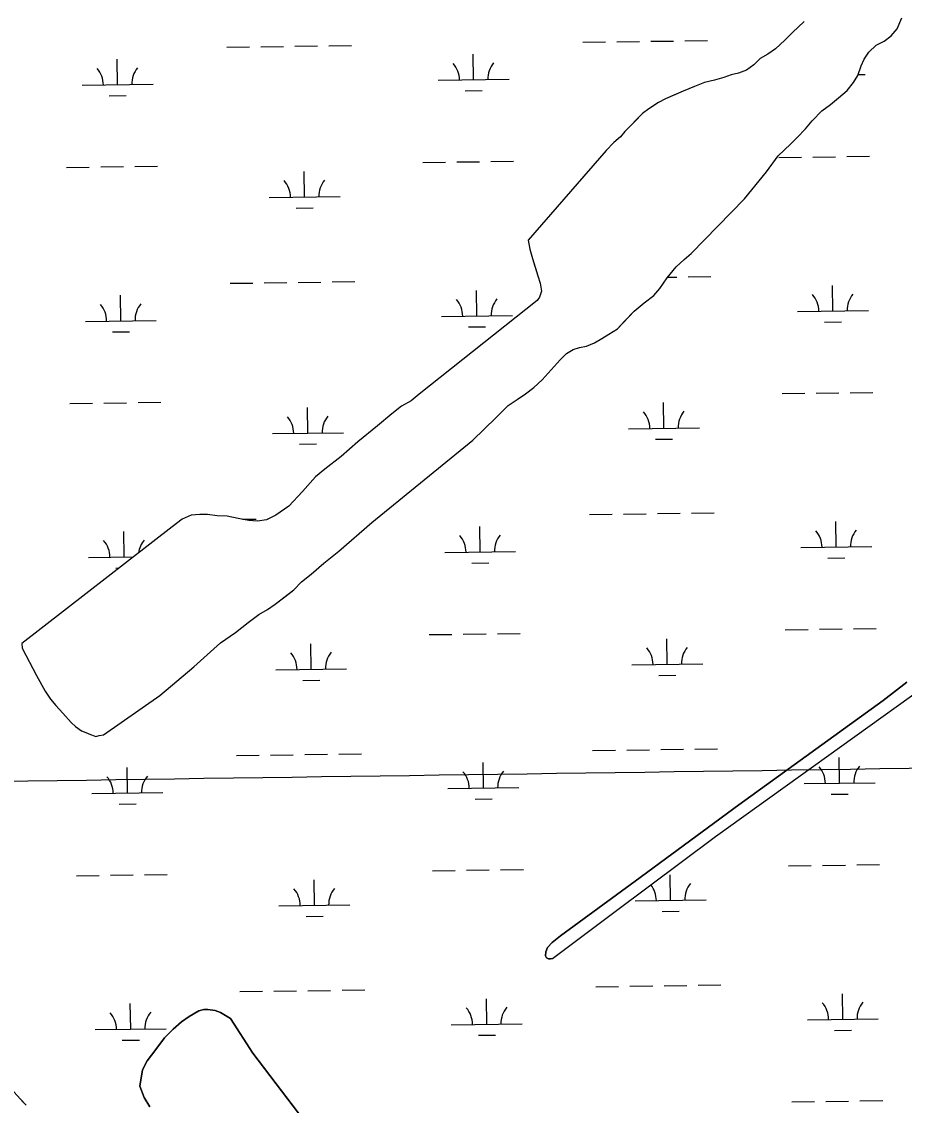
# Model space of a CAD drawing. Extents: x 3767014 to 3805179, y 361544 to 387384.
# Drawn here: x 3800563 to 3801807, y 372976 to 374503 of the extents above; entities that cross this region are included whole.
import ezdxf

# ---------------------------------------------------------------- set-up
doc = ezdxf.new("R2010")
doc.units = 0
for name, color, linetype in [('V-GRID-MAJR', 7, 'Continuous'), ('V-TOPO-SHOR', 7, 'Continuous'), ('V-WETL-SWMP', 7, 'Continuous')]:
    doc.layers.add(name, color=color, linetype=linetype)

msp = doc.modelspace()

# ---------------------------------------------------------------- linework, layer by layer
at = {"layer": 'V-GRID-MAJR'}
msp.add_spline([(3771169.95, 373025.6), (3773820.257, 373061.356), (3779120.863, 373133.445), (3784421.458, 373206.305), (3789722.043, 373279.937), (3795022.617, 373354.339), (3800323.181, 373429.512), (3802973.458, 373467.388)], degree=3, dxfattribs=at)
at = {"layer": 'V-TOPO-SHOR'}
for points in [[(3800825.059, 373808.334), (3800814.147, 373808.209), (3800802.033, 373807.261), (3800789.567, 373801.864), (3800775.145, 373790.786), (3800563.222, 373626.694), (3800563.705, 373619.83), (3800583.948, 373581.665), (3800596.33, 373559.174), (3800603.734, 373547.943), (3800611.512, 373539.14), (3800621.336, 373528.341), (3800632.805, 373515.136), (3800638.93, 373509.547), (3800647.487, 373503.581), (3800653.576, 373501.228), (3800660.074, 373498.471), (3800665.35, 373496.511), (3800667.785, 373495.731), (3800672.215, 373496.995), (3800678.268, 373497.871), (3800758.061, 373553.347), (3800805.695, 373593.503), (3800843.296, 373627.479), (3800864.548, 373642.272), (3800882.575, 373656.218), (3800897.402, 373667.3), (3800909.447, 373674.31), (3800920.674, 373682.117), (3800933.894, 373692.374), (3800946.714, 373702.221), (3800957.495, 373713.661), (3800971.114, 373724.325), (3800989.122, 373739.889), (3801010.352, 373756.702), (3801056.774, 373796.842), (3801198.921, 373912.847), (3801231.298, 373944.339), (3801248.88, 373961.919), (3801261.316, 373970.144), (3801273.346, 373978.367), (3801284.962, 373987.39), (3801296.562, 373998.032), (3801313.726, 374016.82), (3801322.104, 374026.212), (3801331.298, 374035.207), (3801340.526, 374040.972), (3801349.39, 374043.499), (3801359.065, 374045.629), (3801370.329, 374050.205), (3801380.765, 374056.387), (3801390.804, 374062.161), (3801402.839, 374069.978), (3801412.823, 374080.601), (3801426.399, 374094.9), (3801440.413, 374106.377), (3801454.036, 374116.638), (3801462.409, 374126.839), (3801472.747, 374141.506), (3801485.5, 374157.415), (3801497.102, 374167.651), (3801506.709, 374175.845), (3801581.805, 374253.092), (3801612.896, 374291.035), (3801629.208, 374313.45), (3801646.8, 374330.223), (3801655.994, 374339.22), (3801667.973, 374351.885), (3801677.547, 374362.907), (3801691.127, 374376.805), (3801703.149, 374385.835), (3801714.358, 374395.258), (3801726.771, 374405.504), (3801735.53, 374416.921), (3801741.885, 374426.694), (3801746.577, 374440.49), (3801750.511, 374449.831), (3801757.27, 374459.608), (3801767.665, 374469.426), (3801778.917, 374475.214), (3801788.53, 374482.599), (3801796.907, 374492.394), (3801803.599, 374507.828)], [(3801666.24, 374503.021), (3801649.444, 374487.471), (3801638.658, 374476.434), (3801625.456, 374464.564), (3801614.635, 374456.761), (3801604.198, 374450.578), (3801595, 374441.987), (3801584.58, 374434.186), (3801573.715, 374430.02), (3801563.232, 374427.88), (3801552.766, 374424.122), (3801539.878, 374420.337), (3801525.366, 374416.938), (3801511.288, 374411.119), (3801495.597, 374404.877), (3801482.326, 374399.067), (3801470.662, 374394.082), (3801460.621, 374388.714), (3801446.981, 374379.666), (3801438.167, 374373.098), (3801426.98, 374361.654), (3801413.398, 374347.756), (3801407.016, 374340.408), (3801397.815, 374332.22), (3801387.028, 374321.184), (3801276.93, 374194.634), (3801279.498, 374182.133), (3801282.443, 374172.063), (3801284.55, 374164.407), (3801287.905, 374153.94), (3801290.84, 374144.677), (3801293.789, 374134.201), (3801295.939, 374122.911), (3801293.207, 374114.393), (3801289.621, 374109.906), (3801123.407, 373977.861), (3801112.199, 373968.436), (3801098.543, 373961.006), (3801084.927, 373949.936), (3801064.912, 373933.137), (3801036.879, 373910.586), (3801013.27, 373890.108), (3800990.439, 373872.063), (3800977.223, 373861.403), (3800958.869, 373840.581), (3800939.706, 373820.155), (3800921.26, 373807.414), (3800908.402, 373800.799), (3800895.49, 373799.036), (3800883.355, 373799.705), (3800868.368, 373802.767), (3800852.57, 373805.819), (3800838.821, 373806.47), (3800825.059, 373808.334)], [(3801311.33, 373182.975), (3801308.725, 373182.139), (3801305.706, 373182.305), (3801302.671, 373183.88), (3801301.637, 373186.483), (3801301.97, 373192.32), (3801304.518, 373198.181), (3801310.67, 373205.493), (3801322.428, 373214.879), (3801427.947, 373291.511), (3801574.133, 373399.379), (3801777.197, 373546.315), (3801810.888, 373572.242)], [(3801311.33, 373182.975), (3801399.474, 373248.746), (3801541.261, 373354.755), (3801835.702, 373565.889)], [(3800743.804, 372973.573), (3800735.66, 372987.063), (3800729.485, 373002.972), (3800733.618, 373025.793), (3800740.263, 373038.652), (3800752.463, 373054.772), (3800764.264, 373070.89), (3800776.904, 373083.419), (3800788.375, 373093.539), (3800799.074, 373101.251), (3800812.967, 373109.001), (3800819.74, 373110.676), (3800825.733, 373110.746), (3800835.737, 373109.263), (3800843.36, 373106.554), (3800857.436, 373098.325), (3800888.762, 373049.144), (3801013.684, 372885.974)], [(3800471.826, 373092.496), (3800478.531, 373081.996), (3800491.028, 373070.968), (3800500.951, 373058.311), (3800509.667, 373046.439), (3800518.156, 373036.959), (3800525.645, 373027.466), (3800533.338, 373017.978), (3800539.412, 373010.265), (3800545.685, 373002.556), (3800551.753, 372995.441), (3800557.209, 372989.32), (3800561.252, 372984.976), (3800565.495, 372980.235), (3800569.335, 372975.889)]]:
    msp.add_lwpolyline(points, dxfattribs=at)
at = {"layer": 'V-WETL-SWMP'}
for p, q in [((3801666.241, 374503.022), (3801649.444, 374487.471)), ((3801796.906, 374492.394), (3801803.6, 374507.829)), ((3801649.444, 374487.471), (3801638.658, 374476.435)), ((3801778.916, 374475.213), (3801788.531, 374482.598)), ((3801788.531, 374482.598), (3801796.906, 374492.394)), ((3800852.197, 374466.64), (3800884.194, 374467.084)), ((3800900.193, 374467.307), (3800932.19, 374467.751)), ((3800948.188, 374467.973), (3800980.185, 374468.418)), ((3800996.184, 374468.64), (3801028.18, 374469.085)), ((3801354.057, 374473.611), (3801386.054, 374474.056)), ((3801402.052, 374474.278), (3801434.049, 374474.723)), ((3801450.048, 374474.945), (3801482.045, 374475.389)), ((3801498.043, 374475.611), (3801530.04, 374476.056)), ((3801638.658, 374476.435), (3801625.457, 374464.564)), ((3801757.27, 374459.607), (3801767.666, 374469.426)), ((3801767.666, 374469.426), (3801778.916, 374475.213)), ((3801200.185, 374420.727), (3801199.685, 374456.723)), ((3801604.197, 374450.579), (3801595, 374441.986)), ((3801614.634, 374456.761), (3801604.197, 374450.579)), ((3801625.457, 374464.564), (3801614.634, 374456.761)), ((3801750.511, 374449.83), (3801757.27, 374459.607)), ((3800698.325, 374413.756), (3800697.825, 374449.752)), ((3801595, 374441.986), (3801584.581, 374434.187)), ((3801741.885, 374426.694), (3801746.577, 374440.489)), ((3801746.577, 374440.489), (3801750.511, 374449.83)), ((3801150.19, 374420.032), (3801250.18, 374421.421)), ((3801539.878, 374420.338), (3801525.367, 374416.938)), ((3801552.767, 374424.123), (3801539.878, 374420.338)), ((3801563.232, 374427.88), (3801552.767, 374424.123)), ((3801573.716, 374430.021), (3801563.232, 374427.88)), ((3801584.581, 374434.187), (3801573.716, 374430.021)), ((3801735.53, 374416.921), (3801741.885, 374426.694)), ((3801742.417, 374428.259), (3801752.039, 374428.393)), ((3800648.33, 374413.061), (3800748.32, 374414.45)), ((3801188.4, 374405.131), (3801212.398, 374405.464)), ((3801495.597, 374404.877), (3801470.663, 374394.083)), ((3801511.288, 374411.119), (3801495.597, 374404.877)), ((3801525.367, 374416.938), (3801511.288, 374411.119)), ((3801714.358, 374395.258), (3801726.77, 374405.504)), ((3801726.77, 374405.504), (3801735.53, 374416.921)), ((3800686.541, 374398.159), (3800710.538, 374398.493)), ((3801470.663, 374394.083), (3801460.62, 374388.714)), ((3801703.15, 374385.834), (3801714.358, 374395.258)), ((3801446.982, 374379.666), (3801438.166, 374373.098)), ((3801460.62, 374388.714), (3801446.982, 374379.666)), ((3801677.546, 374362.908), (3801691.128, 374376.805)), ((3801691.128, 374376.805), (3801703.15, 374385.834)), ((3801438.166, 374373.098), (3801413.399, 374347.757)), ((3801667.972, 374351.886), (3801677.546, 374362.908)), ((3801413.399, 374347.757), (3801407.016, 374340.409)), ((3801655.993, 374339.22), (3801667.972, 374351.886)), ((3801397.814, 374332.22), (3801387.028, 374321.184)), ((3801407.016, 374340.409), (3801397.814, 374332.22)), ((3801629.209, 374313.451), (3801646.8, 374330.223)), ((3801646.8, 374330.223), (3801655.993, 374339.22)), ((3801387.028, 374321.184), (3801276.93, 374194.633)), ((3801612.895, 374291.035), (3801629.209, 374313.451)), ((3801726.237, 374312.591), (3801758.234, 374313.036)), ((3800626.528, 374297.315), (3800658.524, 374297.759)), ((3800674.523, 374297.982), (3800706.52, 374298.426)), ((3800722.518, 374298.648), (3800754.515, 374299.093)), ((3801128.387, 374304.286), (3801160.384, 374304.731)), ((3801176.383, 374304.953), (3801208.379, 374305.398)), ((3801224.378, 374305.62), (3801256.375, 374306.064)), ((3801630.247, 374311.258), (3801662.244, 374311.702)), ((3801678.242, 374311.925), (3801710.239, 374312.369)), ((3800961.984, 374255.54), (3800961.484, 374291.537)), ((3801581.806, 374253.092), (3801612.895, 374291.035)), ((3800911.989, 374254.846), (3801011.979, 374256.235)), ((3801506.708, 374175.845), (3801581.806, 374253.092)), ((3800950.2, 374239.944), (3800974.197, 374240.278)), ((3801276.93, 374194.633), (3801279.498, 374182.133)), ((3801279.498, 374182.133), (3801282.443, 374172.063)), ((3801497.102, 374167.652), (3801506.708, 374175.845)), ((3801282.443, 374172.063), (3801284.551, 374164.408)), ((3801284.551, 374164.408), (3801290.84, 374144.677)), ((3801485.499, 374157.415), (3801497.102, 374167.652)), ((3801472.748, 374141.506), (3801485.499, 374157.415)), ((3800856.818, 374133.997), (3800888.815, 374134.441)), ((3800904.814, 374134.664), (3800936.811, 374135.108)), ((3800952.809, 374135.33), (3800984.806, 374135.775)), ((3801000.804, 374135.997), (3801032.801, 374136.442)), ((3801290.84, 374144.677), (3801293.789, 374134.202)), ((3801293.789, 374134.202), (3801295.939, 374122.91)), ((3801462.408, 374126.838), (3801472.748, 374141.506)), ((3801473.597, 374142.565), (3801486.665, 374142.746)), ((3801502.664, 374142.969), (3801534.661, 374143.413)), ((3801706.665, 374095.055), (3801706.165, 374131.052)), ((3800702.946, 374081.113), (3800702.446, 374117.109)), ((3801204.806, 374088.084), (3801204.306, 374124.081)), ((3801293.207, 374114.392), (3801289.621, 374109.905)), ((3801295.939, 374122.91), (3801293.207, 374114.392)), ((3801440.414, 374106.378), (3801454.037, 374116.638)), ((3801454.037, 374116.638), (3801462.408, 374126.838)), ((3801289.621, 374109.905), (3801123.407, 373977.861)), ((3801426.399, 374094.901), (3801440.414, 374106.378)), ((3801154.81, 374087.39), (3801254.801, 374088.779)), ((3801402.839, 374069.977), (3801426.399, 374094.901)), ((3801656.67, 374094.361), (3801756.66, 374095.75)), ((3800652.951, 374080.418), (3800752.941, 374081.807)), ((3801193.021, 374072.488), (3801217.019, 374072.821)), ((3801390.804, 374062.161), (3801402.839, 374069.977)), ((3801694.881, 374079.459), (3801718.878, 374079.793)), ((3800691.161, 374065.516), (3800715.159, 374065.85)), ((3801370.329, 374050.205), (3801380.766, 374056.387)), ((3801380.766, 374056.387), (3801390.804, 374062.161)), ((3801331.297, 374035.208), (3801340.527, 374040.972)), ((3801340.527, 374040.972), (3801349.39, 374043.499)), ((3801349.39, 374043.499), (3801359.065, 374045.63)), ((3801359.065, 374045.63), (3801370.329, 374050.205)), ((3801313.725, 374016.82), (3801322.105, 374026.212)), ((3801322.105, 374026.212), (3801331.297, 374035.208)), ((3801296.561, 373998.032), (3801313.725, 374016.82)), ((3801284.962, 373987.391), (3801296.561, 373998.032)), ((3801123.407, 373977.861), (3801112.199, 373968.437)), ((3801261.315, 373970.145), (3801273.345, 373978.366)), ((3801273.345, 373978.366), (3801284.962, 373987.391)), ((3801634.868, 373978.615), (3801666.864, 373979.059)), ((3801682.863, 373979.282), (3801714.86, 373979.726)), ((3801730.858, 373979.948), (3801762.855, 373980.393)), ((3800631.148, 373964.672), (3800663.145, 373965.117)), ((3800679.144, 373965.339), (3800711.141, 373965.783)), ((3800727.139, 373966.006), (3800759.136, 373966.45)), ((3801112.199, 373968.437), (3801098.543, 373961.005)), ((3801231.298, 373944.339), (3801248.88, 373961.919)), ((3801248.88, 373961.919), (3801261.315, 373970.145)), ((3801468.465, 373929.869), (3801467.965, 373965.866)), ((3800966.605, 373922.898), (3800966.105, 373958.894)), ((3801084.928, 373949.937), (3801064.912, 373933.137)), ((3801098.543, 373961.005), (3801084.928, 373949.937)), ((3801064.912, 373933.137), (3801036.88, 373910.587)), ((3801198.922, 373912.848), (3801231.298, 373944.339)), ((3800916.61, 373922.203), (3801016.6, 373923.592)), ((3801418.469, 373929.174), (3801518.46, 373930.563)), ((3800954.82, 373907.301), (3800978.818, 373907.635)), ((3801036.88, 373910.587), (3801013.269, 373890.109)), ((3801056.774, 373796.842), (3801198.922, 373912.848)), ((3801456.68, 373914.273), (3801480.678, 373914.606)), ((3801013.269, 373890.109), (3800990.438, 373872.064)), ((3800990.438, 373872.064), (3800977.223, 373861.404)), ((3800977.223, 373861.404), (3800958.87, 373840.582)), ((3800958.87, 373840.582), (3800939.705, 373820.154)), ((3800939.705, 373820.154), (3800921.259, 373807.414)), ((3801411.294, 373808.992), (3801443.291, 373809.437)), ((3801459.289, 373809.659), (3801491.286, 373810.103)), ((3801507.285, 373810.326), (3801539.282, 373810.77)), ((3800789.566, 373801.864), (3800775.144, 373790.786)), ((3800802.034, 373807.261), (3800789.566, 373801.864)), ((3800814.148, 373808.208), (3800802.034, 373807.261)), ((3800825.058, 373808.333), (3800814.148, 373808.208)), ((3800838.821, 373806.47), (3800825.058, 373808.333)), ((3800852.57, 373805.819), (3800838.821, 373806.47)), ((3800868.367, 373802.767), (3800852.57, 373805.819)), ((3800883.356, 373799.705), (3800868.367, 373802.767)), ((3800874.402, 373801.534), (3800893.436, 373801.799)), ((3800895.489, 373799.036), (3800883.356, 373799.705)), ((3800908.402, 373800.8), (3800895.489, 373799.036)), ((3800921.259, 373807.414), (3800908.402, 373800.8)), ((3800909.434, 373802.021), (3800910.812, 373802.04)), ((3801010.351, 373756.702), (3801056.774, 373796.842)), ((3801363.299, 373808.326), (3801395.296, 373808.77)), ((3801711.286, 373762.413), (3801710.786, 373798.409)), ((3800775.144, 373790.786), (3800563.223, 373626.694)), ((3800707.567, 373748.47), (3800707.067, 373784.466)), ((3801209.426, 373755.441), (3801208.926, 373791.438)), ((3800657.572, 373747.775), (3800720.73, 373748.653)), ((3800989.123, 373739.889), (3801010.351, 373756.702)), ((3801159.431, 373754.747), (3801259.422, 373756.136)), ((3801661.291, 373761.718), (3801761.281, 373763.107)), ((3800695.782, 373732.874), (3800700.435, 373732.938)), ((3800971.115, 373724.324), (3800989.123, 373739.889)), ((3801197.642, 373739.845), (3801221.64, 373740.178)), ((3801699.501, 373746.816), (3801723.499, 373747.15)), ((3800957.495, 373713.66), (3800971.115, 373724.324)), ((3800920.674, 373682.118), (3800946.714, 373702.22)), ((3800946.714, 373702.22), (3800957.495, 373713.66)), ((3800897.402, 373667.301), (3800909.447, 373674.31)), ((3800909.447, 373674.31), (3800920.674, 373682.118)), ((3800882.575, 373656.219), (3800897.402, 373667.301)), ((3800843.297, 373627.478), (3800864.548, 373642.271)), ((3800864.548, 373642.271), (3800882.575, 373656.219)), ((3801639.488, 373645.972), (3801671.485, 373646.417)), ((3801687.484, 373646.639), (3801719.481, 373647.083)), ((3801735.479, 373647.306), (3801767.476, 373647.75)), ((3800563.223, 373626.694), (3800563.705, 373619.829)), ((3800805.695, 373593.502), (3800843.297, 373627.478)), ((3800971.226, 373590.255), (3800970.726, 373626.251)), ((3801137.629, 373639.001), (3801169.626, 373639.445)), ((3801185.624, 373639.667), (3801217.621, 373640.112)), ((3801233.62, 373640.334), (3801265.616, 373640.779)), ((3801473.085, 373597.226), (3801472.585, 373633.223)), ((3800563.705, 373619.829), (3800583.947, 373581.666)), ((3801423.09, 373596.532), (3801523.081, 373597.921)), ((3800583.947, 373581.666), (3800596.329, 373559.174)), ((3800758.06, 373553.348), (3800805.695, 373593.502)), ((3800921.231, 373589.56), (3801021.221, 373590.949)), ((3801461.301, 373581.63), (3801485.299, 373581.963)), ((3800959.441, 373574.658), (3800983.439, 373574.992)), ((3801541.26, 373354.755), (3801835.702, 373565.89)), ((3801810.889, 373572.243), (3801777.196, 373546.314)), ((3800596.329, 373559.174), (3800603.733, 373547.943)), ((3800678.268, 373497.872), (3800758.06, 373553.348)), ((3800603.733, 373547.943), (3800611.512, 373539.14)), ((3800611.512, 373539.14), (3800621.336, 373528.341)), ((3801777.196, 373546.314), (3801574.134, 373399.378)), ((3800621.336, 373528.341), (3800632.804, 373515.135)), ((3800632.804, 373515.135), (3800638.93, 373509.547)), ((3800638.93, 373509.547), (3800647.486, 373503.582)), ((3800647.486, 373503.582), (3800653.575, 373501.227)), ((3800653.575, 373501.227), (3800660.073, 373498.472)), ((3800660.073, 373498.472), (3800665.35, 373496.512)), ((3800665.35, 373496.512), (3800667.784, 373495.732)), ((3800667.784, 373495.732), (3800672.215, 373496.995)), ((3800672.215, 373496.995), (3800678.268, 373497.872)), ((3801367.919, 373475.683), (3801399.916, 373476.127)), ((3801415.915, 373476.349), (3801447.912, 373476.794)), ((3801463.91, 373477.016), (3801495.907, 373477.461)), ((3801511.906, 373477.683), (3801543.902, 373478.127)), ((3800866.06, 373468.711), (3800898.057, 373469.156)), ((3800914.055, 373469.378), (3800946.052, 373469.822)), ((3800962.051, 373470.045), (3800994.048, 373470.489)), ((3801010.046, 373470.711), (3801042.043, 373471.156)), ((3801214.047, 373422.798), (3801213.547, 373458.795)), ((3801715.907, 373429.77), (3801715.407, 373465.766)), ((3800712.188, 373415.827), (3800711.688, 373451.823)), ((3801665.912, 373429.075), (3801765.902, 373430.464)), ((3800662.192, 373415.132), (3800762.183, 373416.521)), ((3801164.052, 373422.104), (3801264.042, 373423.493)), ((3801704.122, 373414.173), (3801728.12, 373414.507)), ((3800700.403, 373400.231), (3800724.401, 373400.564)), ((3801202.263, 373407.202), (3801226.26, 373407.535)), ((3801574.134, 373399.378), (3801427.946, 373291.51)), ((3801399.474, 373248.746), (3801541.26, 373354.755)), ((3801142.25, 373306.358), (3801174.247, 373306.802)), ((3801190.245, 373307.024), (3801222.242, 373307.469)), ((3801238.24, 373307.691), (3801270.237, 373308.136)), ((3801644.109, 373313.329), (3801676.106, 373313.774)), ((3801692.105, 373313.996), (3801724.101, 373314.44)), ((3801740.1, 373314.663), (3801772.097, 373315.107)), ((3800640.39, 373299.386), (3800672.387, 373299.831)), ((3800688.385, 373300.053), (3800720.382, 373300.497)), ((3800736.381, 373300.72), (3800768.378, 373301.164)), ((3800975.847, 373257.612), (3800975.347, 373293.608)), ((3801427.946, 373291.51), (3801322.428, 373214.879)), ((3801477.706, 373264.583), (3801477.206, 373300.58)), ((3801427.711, 373263.889), (3801527.701, 373265.278)), ((3800925.851, 373256.917), (3801025.842, 373258.306)), ((3801311.33, 373182.974), (3801399.474, 373248.746)), ((3801465.922, 373248.987), (3801489.919, 373249.32)), ((3800964.062, 373242.016), (3800988.06, 373242.349)), ((3801322.428, 373214.879), (3801310.67, 373205.492)), ((3801310.67, 373205.492), (3801304.518, 373198.181)), ((3801301.971, 373192.32), (3801301.636, 373186.483)), ((3801301.636, 373186.483), (3801302.671, 373183.88)), ((3801304.518, 373198.181), (3801301.971, 373192.32)), ((3801302.671, 373183.88), (3801305.706, 373182.306)), ((3801305.706, 373182.306), (3801308.725, 373182.14)), ((3801308.725, 373182.14), (3801311.33, 373182.974)), ((3800966.671, 373137.402), (3800998.668, 373137.846)), ((3801014.667, 373138.068), (3801046.664, 373138.513)), ((3801372.54, 373143.04), (3801404.537, 373143.484)), ((3801420.536, 373143.706), (3801452.533, 373144.151)), ((3801468.531, 373144.373), (3801500.528, 373144.818)), ((3801516.526, 373145.04), (3801548.523, 373145.484)), ((3800870.681, 373136.068), (3800902.678, 373136.513)), ((3800918.676, 373136.735), (3800950.673, 373137.179)), ((3801218.668, 373090.155), (3801218.168, 373126.152)), ((3801720.528, 373097.127), (3801720.028, 373133.123)), ((3800716.808, 373083.184), (3800716.308, 373119.18)), ((3800812.968, 373109.002), (3800799.073, 373101.252)), ((3800819.74, 373110.677), (3800812.968, 373109.002)), ((3800825.732, 373110.746), (3800819.74, 373110.677)), ((3800835.737, 373109.263), (3800825.732, 373110.746)), ((3800843.359, 373106.553), (3800835.737, 373109.263)), ((3800788.375, 373093.538), (3800776.905, 373083.419)), ((3800799.073, 373101.252), (3800788.375, 373093.538)), ((3800857.436, 373098.325), (3800843.359, 373106.553)), ((3800888.762, 373049.144), (3800857.436, 373098.325)), ((3801670.532, 373096.432), (3801770.523, 373097.821)), ((3800666.813, 373082.489), (3800766.804, 373083.878)), ((3800776.905, 373083.419), (3800764.264, 373070.889)), ((3801168.673, 373089.461), (3801268.663, 373090.85)), ((3801708.743, 373081.531), (3801732.741, 373081.864)), ((3800705.024, 373067.588), (3800729.022, 373067.921)), ((3800764.264, 373070.889), (3800752.463, 373054.773)), ((3801206.883, 373074.559), (3801230.881, 373074.892)), ((3800752.463, 373054.773), (3800740.263, 373038.653)), ((3801013.683, 372885.974), (3800888.762, 373049.144)), ((3800740.263, 373038.653), (3800733.618, 373025.792)), ((3800733.618, 373025.792), (3800729.485, 373002.973)), ((3800729.485, 373002.973), (3800735.66, 372987.063)), ((3800569.336, 372975.89), (3800561.251, 372984.976)), ((3800735.66, 372987.063), (3800743.805, 372973.572)), ((3801648.73, 372980.686), (3801680.727, 372981.131)), ((3801696.725, 372981.353), (3801728.722, 372981.797)), ((3801744.721, 372982.02), (3801776.718, 372982.464))]:
    msp.add_line(p, q, dxfattribs=at)
for centre, start, end in [((3800643.081, 374413.463), 0.024037, 41.567696), ((3800753.556, 374414.998), 140.024034, 181.567693), ((3801144.941, 374420.434), 0.024037, 41.567696), ((3801255.416, 374421.969), 140.024034, 181.567693), ((3800906.74, 374255.248), 0.024037, 41.567696), ((3801017.215, 374256.783), 140.024034, 181.567693), ((3801651.421, 374094.763), 0.024037, 41.567696), ((3801761.896, 374096.298), 140.024034, 181.567693), ((3800647.702, 374080.82), 0.024037, 41.567696), ((3800758.177, 374082.355), 140.024034, 181.567693), ((3801149.561, 374087.791), 0.024037, 41.567696), ((3801260.037, 374089.326), 140.024034, 181.567693), ((3801021.836, 373924.14), 140.024034, 181.567693), ((3801413.22, 373929.576), 0.024037, 41.567696), ((3801523.696, 373931.111), 140.024034, 181.567693), ((3800911.361, 373922.605), 0.024037, 41.567696), ((3801154.182, 373755.149), 0.024037, 41.567696), ((3801264.657, 373756.683), 140.024034, 181.567693), ((3801656.042, 373762.12), 0.024037, 41.567696), ((3801766.517, 373763.655), 140.024034, 181.567693), ((3800652.323, 373748.177), 0.024037, 41.567696), ((3800762.798, 373749.712), 140.024034, 172.762425), ((3800915.982, 373589.962), 0.024037, 41.567696), ((3801026.457, 373591.497), 140.024034, 181.567693), ((3801417.841, 373596.934), 0.024037, 41.567696), ((3801528.316, 373598.468), 140.024034, 181.567693), ((3801158.803, 373422.506), 0.024037, 41.567696), ((3801269.278, 373424.04), 140.024034, 181.567693), ((3801660.663, 373429.477), 0.024037, 41.567696), ((3801771.138, 373431.012), 140.024034, 181.567693), ((3800656.943, 373415.534), 0.024037, 41.567696), ((3800767.419, 373417.069), 140.024034, 181.567693), ((3800920.602, 373257.319), 0.024037, 41.567696), ((3801031.078, 373258.854), 140.024034, 181.567693), ((3801422.462, 373264.291), 0.024037, 38.923647), ((3801532.937, 373265.825), 140.024034, 181.567693), ((3800772.039, 373084.426), 140.024034, 181.567693), ((3801163.424, 373089.863), 0.024037, 41.567696), ((3801273.899, 373091.397), 140.024034, 181.567693), ((3801665.283, 373096.834), 0.024037, 41.567696), ((3801775.759, 373098.369), 140.024034, 181.567693), ((3800661.564, 373082.891), 0.024037, 41.567696)]:
    msp.add_arc(centre, 35.246, start, end, dxfattribs=at)

doc.saveas('drawing.dxf')
